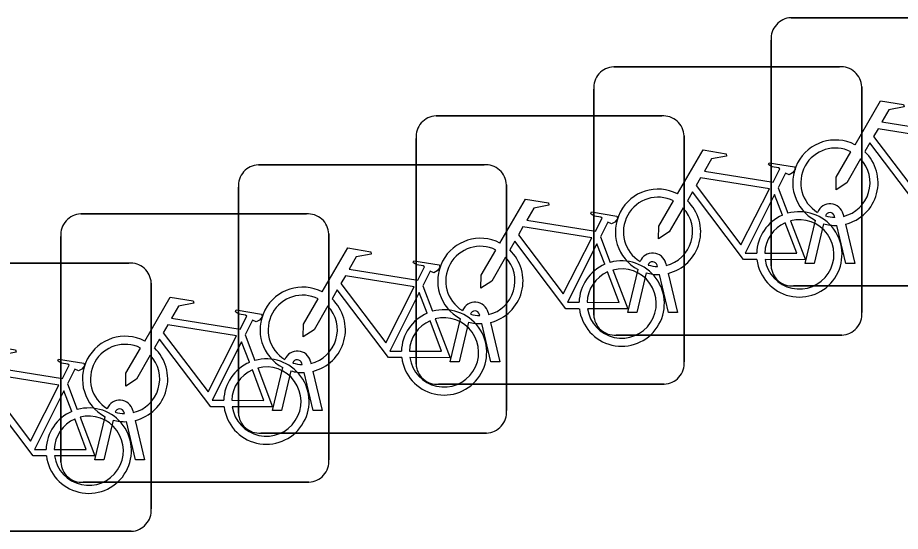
# Model space of a CAD drawing. Extents: x 160663 to 161506, y 382245 to 383291.
# Drawn here: x 161177.569 to 161180.858, y 382931.021 to 382932.935 of the extents above; entities that cross this region are included whole.
import ezdxf

# ---------------------------------------------------------------- set-up
doc = ezdxf.new("R2010")
doc.units = 0
doc.layers.add('IMGEO_Fietsenrek', color=7, linetype='Continuous')

msp = doc.modelspace()

# ---------------------------------------------------------------- linework, layer by layer
at = {"layer": 'IMGEO_Fietsenrek'}
for p, q in [((161180.4509, 382932.9345), (161181.2918, 382932.9345)), ((161181.2918, 382932.9345), (161180.4509, 382932.9345)), ((161180.3765, 382932.0099), (161180.3765, 382932.8508)), ((161180.3765, 382932.8508), (161180.3765, 382932.0099)), ((161179.7899, 382932.7515), (161180.6308, 382932.7515)), ((161180.6308, 382932.7515), (161179.7899, 382932.7515)), ((161180.7145, 382932.6771), (161180.7145, 382931.8362)), ((161180.7145, 382931.8362), (161180.7145, 382932.6771)), ((161179.7155, 382931.8269), (161179.7155, 382932.6678)), ((161179.7155, 382932.6678), (161179.7155, 382931.8269)), ((161179.1279, 382932.5685), (161179.9688, 382932.5685)), ((161179.9688, 382932.5685), (161179.1279, 382932.5685)), ((161179.0535, 382931.6439), (161179.0535, 382932.4848)), ((161179.0535, 382932.4848), (161179.0535, 382931.6439)), ((161180.0525, 382932.4941), (161180.0525, 382931.6532)), ((161180.0525, 382931.6532), (161180.0525, 382932.4941)), ((161178.4659, 382932.3865), (161179.3068, 382932.3865)), ((161179.3068, 382932.3865), (161178.4659, 382932.3865)), ((161178.3915, 382931.4619), (161178.3915, 382932.3028)), ((161178.3915, 382932.3028), (161178.3915, 382931.4619)), ((161179.3905, 382932.3121), (161179.3905, 382931.4712)), ((161179.3905, 382931.4712), (161179.3905, 382932.3121)), ((161180.4022, 382932.3012), (161180.4385, 382932.206)), ((161177.8039, 382932.2035), (161178.6448, 382932.2035)), ((161178.6448, 382932.2035), (161177.8039, 382932.2035)), ((161180.6139, 382932.1909), (161180.6129, 382932.1952)), ((161180.6446, 382932.2024), (161180.6464, 382932.1945)), ((161180.5035, 382932.0193), (161180.5418, 382932.1793)), ((161180.5722, 382932.1671), (161180.5369, 382932.0193)), ((161180.655, 382932.0193), (161180.6211, 382932.161)), ((161180.6534, 382932.1653), (161180.6884, 382932.0193)), ((161177.7295, 382931.2789), (161177.7295, 382932.1198)), ((161177.7295, 382932.1198), (161177.7295, 382931.2789)), ((161178.7285, 382932.1291), (161178.7285, 382931.2882)), ((161178.7285, 382931.2882), (161178.7285, 382932.1291)), ((161179.7402, 382932.1182), (161179.7765, 382932.023)), ((161177.1419, 382932.0205), (161177.9828, 382932.0205)), ((161177.9828, 382932.0205), (161177.1419, 382932.0205)), ((161179.9836, 382932.0194), (161179.9854, 382932.0115)), ((161180.5369, 382932.0193), (161180.5035, 382932.0193)), ((161180.6884, 382932.0193), (161180.655, 382932.0193)), ((161179.8425, 382931.8363), (161179.8808, 382931.9963)), ((161179.9112, 382931.9841), (161179.8759, 382931.8363)), ((161179.9529, 382932.0079), (161179.9519, 382932.0122)), ((161179.994, 382931.8363), (161179.9601, 382931.978)), ((161179.9924, 382931.9823), (161180.0274, 382931.8363)), ((161178.0665, 382931.9461), (161178.0665, 382931.1052)), ((161178.0665, 382931.1052), (161178.0665, 382931.9461)), ((161179.0782, 382931.9362), (161179.1145, 382931.841)), ((161181.3011, 382931.9355), (161180.4602, 382931.9355)), ((161180.4602, 382931.9355), (161181.3011, 382931.9355)), ((161179.2909, 382931.8249), (161179.2899, 382931.8292)), ((161179.3216, 382931.8364), (161179.3234, 382931.8285)), ((161179.8759, 382931.8363), (161179.8425, 382931.8363)), ((161180.0274, 382931.8363), (161179.994, 382931.8363)), ((161179.1805, 382931.6533), (161179.2188, 382931.8133)), ((161179.2492, 382931.8011), (161179.2139, 382931.6533)), ((161179.332, 382931.6533), (161179.2981, 382931.795)), ((161179.3304, 382931.7993), (161179.3654, 382931.6533)), ((161178.4162, 382931.7532), (161178.4525, 382931.658)), ((161180.6401, 382931.7525), (161179.7992, 382931.7525)), ((161179.7992, 382931.7525), (161180.6401, 382931.7525)), ((161178.5185, 382931.4713), (161178.5568, 382931.6313)), ((161178.6289, 382931.6429), (161178.6279, 382931.6472)), ((161178.6596, 382931.6544), (161178.6614, 382931.6465)), ((161179.2139, 382931.6533), (161179.1805, 382931.6533)), ((161179.3654, 382931.6533), (161179.332, 382931.6533)), ((161178.5872, 382931.6191), (161178.5519, 382931.4713)), ((161178.67, 382931.4713), (161178.6361, 382931.613)), ((161178.6684, 382931.6173), (161178.7034, 382931.4713)), ((161177.7542, 382931.5702), (161177.7905, 382931.475)), ((161179.9781, 382931.5695), (161179.1372, 382931.5695)), ((161179.1372, 382931.5695), (161179.9781, 382931.5695)), ((161177.9669, 382931.4599), (161177.9659, 382931.4642)), ((161177.9976, 382931.4714), (161177.9994, 382931.4635)), ((161178.5519, 382931.4713), (161178.5185, 382931.4713)), ((161178.7034, 382931.4713), (161178.67, 382931.4713)), ((161177.8565, 382931.2883), (161177.8948, 382931.4483)), ((161177.9252, 382931.4361), (161177.8899, 382931.2883)), ((161178.008, 382931.2883), (161177.9741, 382931.43)), ((161178.0064, 382931.4343), (161178.0414, 382931.2883)), ((161179.3161, 382931.3875), (161178.4752, 382931.3875)), ((161178.4752, 382931.3875), (161179.3161, 382931.3875)), ((161177.8899, 382931.2883), (161177.8565, 382931.2883)), ((161178.0414, 382931.2883), (161178.008, 382931.2883)), ((161178.6541, 382931.2045), (161177.8132, 382931.2045)), ((161177.8132, 382931.2045), (161178.6541, 382931.2045)), ((161177.9921, 382931.0215), (161177.1512, 382931.0215)), ((161177.1512, 382931.0215), (161177.9921, 382931.0215))]:
    msp.add_line(p, q, dxfattribs=at)
for points in [[(161180.6891, 382932.4612), (161180.7838, 382932.6247), (161180.87, 382932.6109), (161180.8717, 382932.6022), (161180.8156, 382932.5913), (161180.7894, 382932.546), (161181.0446, 382932.5052)], [(161181.0317, 382932.48), (161180.7749, 382932.521), (161180.7582, 382932.4922), (161180.9252, 382932.2719), (161181.0317, 382932.48)], [(161180.9848, 382932.2165), (161180.9351, 382932.2166), (161180.7444, 382932.4683), (161180.7254, 382932.4355)], [(161180.0281, 382932.2782), (161180.1228, 382932.4417), (161180.209, 382932.4279), (161180.2107, 382932.4192), (161180.1546, 382932.4083), (161180.1284, 382932.363), (161180.3836, 382932.3222)], [(161180.7098, 382932.4087), (161180.6582, 382932.3195), (161180.6183, 382932.2935), (161180.6195, 382932.341), (161180.674, 382932.4352)], [(161180.3836, 382932.3222), (161180.4086, 382932.371), (161180.4035, 382932.375), (161180.3803, 382932.3787), (161180.3676, 382932.3862), (161180.3666, 382932.3893), (161180.3688, 382932.3939), (161180.4636, 382932.3788), (161180.4659, 382932.3685), (161180.4565, 382932.3561), (161180.4441, 382932.3497), (161180.4296, 382932.3559), (161180.4022, 382932.3012)], [(161180.3707, 382932.297), (161180.1139, 382932.338), (161180.0972, 382932.3092), (161180.2642, 382932.0889), (161180.3707, 382932.297)], [(161180.3238, 382932.0335), (161180.2741, 382932.0336), (161180.0834, 382932.2853), (161180.0644, 382932.2525)], [(161179.3661, 382932.0952), (161179.4608, 382932.2587), (161179.547, 382932.2449), (161179.5487, 382932.2362), (161179.4926, 382932.2253), (161179.4664, 382932.18), (161179.7216, 382932.1392)], [(161180.0488, 382932.2257), (161179.9972, 382932.1365), (161179.9573, 382932.1105), (161179.9585, 382932.158), (161180.013, 382932.2522)], [(161180.4187, 382932.199), (161180.3894, 382932.2758), (161180.28, 382932.0577), (161180.3227, 382932.0576)], [(161179.7216, 382932.1392), (161179.7466, 382932.188), (161179.7415, 382932.192), (161179.7183, 382932.1957), (161179.7056, 382932.2032), (161179.7046, 382932.2063), (161179.7068, 382932.2109), (161179.8016, 382932.1958), (161179.8039, 382932.1855), (161179.7945, 382932.1731), (161179.7821, 382932.1667), (161179.7676, 382932.1729), (161179.7402, 382932.1182)], [(161179.7087, 382932.114), (161179.4519, 382932.155), (161179.4352, 382932.1262), (161179.6022, 382931.9059), (161179.7087, 382932.114)], [(161180.3527, 382932.0575), (161180.4726, 382932.0573), (161180.4294, 382932.1709)], [(161180.4492, 382932.1778), (161180.5042, 382932.0332), (161180.3541, 382932.0335)], [(161179.6618, 382931.8505), (161179.6121, 382931.8506), (161179.4214, 382932.1023), (161179.4024, 382932.0695)], [(161179.7567, 382932.016), (161179.7274, 382932.0928), (161179.618, 382931.8747), (161179.6607, 382931.8746)], [(161178.7041, 382931.9132), (161178.7988, 382932.0767), (161178.885, 382932.0629), (161178.8867, 382932.0542), (161178.8306, 382932.0433), (161178.8044, 382931.998), (161179.0596, 382931.9572)], [(161179.3868, 382932.0427), (161179.3352, 382931.9535), (161179.2953, 382931.9275), (161179.2965, 382931.975), (161179.351, 382932.0692)], [(161179.0596, 382931.9572), (161179.0846, 382932.006), (161179.0795, 382932.01), (161179.0563, 382932.0137), (161179.0436, 382932.0212), (161179.0426, 382932.0243), (161179.0448, 382932.0289), (161179.1396, 382932.0138), (161179.1419, 382932.0035), (161179.1325, 382931.9911), (161179.1201, 382931.9847), (161179.1056, 382931.9909), (161179.0782, 382931.9362)], [(161179.6907, 382931.8745), (161179.8106, 382931.8743), (161179.7674, 382931.9879)], [(161179.7872, 382931.9948), (161179.8422, 382931.8502), (161179.6921, 382931.8505)], [(161179.0467, 382931.932), (161178.7899, 382931.973), (161178.7732, 382931.9442), (161178.9402, 382931.7239), (161179.0467, 382931.932)], [(161178.9998, 382931.6685), (161178.9501, 382931.6686), (161178.7594, 382931.9203), (161178.7404, 382931.8875)], [(161178.0421, 382931.7302), (161178.1368, 382931.8937), (161178.223, 382931.8799), (161178.2247, 382931.8712), (161178.1686, 382931.8603), (161178.1424, 382931.815), (161178.3976, 382931.7742)], [(161178.7248, 382931.8607), (161178.6732, 382931.7715), (161178.6333, 382931.7455), (161178.6345, 382931.793), (161178.689, 382931.8872)], [(161179.0947, 382931.834), (161179.0654, 382931.9108), (161178.956, 382931.6927), (161178.9987, 382931.6926)], [(161178.3976, 382931.7742), (161178.4226, 382931.823), (161178.4175, 382931.827), (161178.3943, 382931.8307), (161178.3816, 382931.8382), (161178.3806, 382931.8413), (161178.3828, 382931.8459), (161178.4776, 382931.8308), (161178.4799, 382931.8205), (161178.4705, 382931.8081), (161178.4581, 382931.8017), (161178.4436, 382931.8079), (161178.4162, 382931.7532)], [(161178.3847, 382931.749), (161178.1279, 382931.79), (161178.1112, 382931.7612), (161178.2782, 382931.5409), (161178.3847, 382931.749)], [(161179.0287, 382931.6925), (161179.1486, 382931.6923), (161179.1054, 382931.8059)], [(161179.1252, 382931.8128), (161179.1802, 382931.6682), (161179.0301, 382931.6685)], [(161178.3378, 382931.4855), (161178.2881, 382931.4856), (161178.0974, 382931.7373), (161178.0784, 382931.7045)], [(161178.4327, 382931.651), (161178.4034, 382931.7278), (161178.294, 382931.5097), (161178.3367, 382931.5096)], [(161177.3801, 382931.5472), (161177.4748, 382931.7107), (161177.561, 382931.6969), (161177.5627, 382931.6882), (161177.5066, 382931.6773), (161177.4804, 382931.632), (161177.7356, 382931.5912)], [(161178.0628, 382931.6777), (161178.0112, 382931.5885), (161177.9713, 382931.5625), (161177.9725, 382931.61), (161178.027, 382931.7042)], [(161177.7356, 382931.5912), (161177.7606, 382931.64), (161177.7555, 382931.644), (161177.7323, 382931.6477), (161177.7196, 382931.6552), (161177.7186, 382931.6583), (161177.7208, 382931.6629), (161177.8156, 382931.6478), (161177.8179, 382931.6375), (161177.8085, 382931.6251), (161177.7961, 382931.6187), (161177.7816, 382931.6249), (161177.7542, 382931.5702)], [(161178.3667, 382931.5095), (161178.4866, 382931.5093), (161178.4434, 382931.6229)], [(161178.4632, 382931.6298), (161178.5182, 382931.4852), (161178.3681, 382931.4855)], [(161177.7227, 382931.566), (161177.4659, 382931.607), (161177.4492, 382931.5782), (161177.6162, 382931.3579), (161177.7227, 382931.566)], [(161177.6758, 382931.3025), (161177.6261, 382931.3026), (161177.4354, 382931.5543), (161177.4164, 382931.5215)], [(161177.7707, 382931.468), (161177.7414, 382931.5448), (161177.632, 382931.3267), (161177.6747, 382931.3266)], [(161177.7047, 382931.3265), (161177.8246, 382931.3263), (161177.7814, 382931.4399)], [(161177.8012, 382931.4468), (161177.8562, 382931.3022), (161177.7061, 382931.3025)]]:
    msp.add_lwpolyline(points, dxfattribs=at)
for centre, radius, start, end in [((161180.4542, 382932.8566), 0.0779, 92.4484, 184.2845), ((161180.4542, 382932.8566), 0.0779, 92.4484, 184.2845), ((161179.7932, 382932.6736), 0.0779, 92.4484, 184.2845), ((161179.7932, 382932.6736), 0.0779, 92.4484, 184.2845), ((161180.6366, 382932.6738), 0.0779, 2.4484, 94.2845), ((161180.6366, 382932.6738), 0.0779, 2.4484, 94.2845), ((161179.1312, 382932.4906), 0.0779, 92.4484, 184.2845), ((161179.1312, 382932.4906), 0.0779, 92.4484, 184.2845), ((161179.9746, 382932.4908), 0.0779, 2.4484, 94.2845), ((161179.9746, 382932.4908), 0.0779, 2.4484, 94.2845), ((161180.6161, 382932.3199), 0.159, 62.6766, 242.1369), ((161180.6161, 382932.3199), 0.129, 63.3192, 238.903), ((161180.6161, 382932.3199), 0.159, 283.5766, 46.6042), ((161178.4692, 382932.3086), 0.0779, 92.4484, 184.2845), ((161178.4692, 382932.3086), 0.0779, 92.4484, 184.2845), ((161179.3126, 382932.3088), 0.0779, 2.4484, 94.2845), ((161179.3126, 382932.3088), 0.0779, 2.4484, 94.2845), ((161180.6161, 382932.3199), 0.129, 283.6043, 43.4302), ((161179.9551, 382932.1369), 0.159, 62.6766, 242.1369), ((161179.9551, 382932.1369), 0.129, 63.3192, 238.903), ((161179.9551, 382932.1369), 0.159, 283.5766, 46.6042), ((161179.9551, 382932.1369), 0.129, 283.6043, 43.4302), ((161180.5959, 382932.1913), 0.0499, 12.8025, 158.6934), ((161177.8072, 382932.1256), 0.0779, 92.4484, 184.2845), ((161177.8072, 382932.1256), 0.0779, 92.4484, 184.2845), ((161178.6506, 382932.1258), 0.0779, 2.4484, 94.2845), ((161178.6506, 382932.1258), 0.0779, 2.4484, 94.2845), ((161180.4817, 382932.0529), 0.159, 113.3408, 178.3217), ((161180.4817, 382932.0529), 0.159, 187.0065, 105.7708), ((161180.4817, 382932.0529), 0.129, 188.6715, 104.5883), ((161180.5959, 382932.1913), 0.0174, 12.8025, 163.4502), ((161180.6161, 382932.3199), 0.129, 253.415, 269.0204), ((161180.4817, 382932.0529), 0.129, 113.923, 177.9556), ((161180.6161, 382932.3199), 0.159, 253.9967, 271.7867), ((161179.2931, 382931.9539), 0.159, 62.6766, 242.1369), ((161179.2931, 382931.9539), 0.129, 63.3192, 238.903), ((161179.2931, 382931.9539), 0.159, 283.5766, 46.6042), ((161179.9349, 382932.0083), 0.0499, 12.8025, 158.6934), ((161177.9886, 382931.9428), 0.0779, 2.4484, 94.2845), ((161177.9886, 382931.9428), 0.0779, 2.4484, 94.2845), ((161179.2931, 382931.9539), 0.129, 283.6043, 43.4302), ((161179.8197, 382931.8699), 0.159, 187.0065, 105.7708), ((161179.9349, 382932.0083), 0.0174, 12.8025, 163.4502), ((161179.8197, 382931.8699), 0.159, 113.3408, 178.3217), ((161179.8197, 382931.8699), 0.129, 113.923, 177.9556), ((161179.8197, 382931.8699), 0.129, 188.6715, 104.5883), ((161179.9551, 382932.1369), 0.159, 253.9967, 271.7867), ((161179.9551, 382932.1369), 0.129, 253.415, 269.0204), ((161180.4544, 382932.0132), 0.0779, 182.4484, 274.2845), ((161180.4544, 382932.0132), 0.0779, 182.4484, 274.2845), ((161178.6311, 382931.7719), 0.159, 62.6766, 242.1369), ((161178.6311, 382931.7719), 0.129, 63.3192, 238.903), ((161178.6311, 382931.7719), 0.159, 283.5766, 46.6042), ((161178.6311, 382931.7719), 0.129, 283.6043, 43.4302), ((161179.2729, 382931.8253), 0.0499, 12.8025, 158.6934), ((161179.1577, 382931.6879), 0.159, 113.3408, 178.3217), ((161179.1577, 382931.6879), 0.159, 187.0065, 105.7708), ((161179.2729, 382931.8253), 0.0174, 12.8025, 163.4502), ((161179.2931, 382931.9539), 0.129, 253.415, 269.0204), ((161179.7934, 382931.8302), 0.0779, 182.4484, 274.2845), ((161179.7934, 382931.8302), 0.0779, 182.4484, 274.2845), ((161180.6368, 382931.8304), 0.0779, 272.4484, 4.2845), ((161180.6368, 382931.8304), 0.0779, 272.4484, 4.2845), ((161179.1577, 382931.6879), 0.129, 113.923, 177.9556), ((161179.1577, 382931.6879), 0.129, 188.6715, 104.5883), ((161179.2931, 382931.9539), 0.159, 253.9967, 271.7867), ((161177.9691, 382931.5889), 0.159, 62.6766, 242.1369), ((161177.9691, 382931.5889), 0.129, 63.3192, 238.903), ((161177.9691, 382931.5889), 0.159, 283.5766, 46.6042), ((161178.6109, 382931.6433), 0.0499, 12.8025, 158.6934), ((161177.9691, 382931.5889), 0.129, 283.6043, 43.4302), ((161178.4957, 382931.5049), 0.159, 187.0065, 105.7708), ((161178.6109, 382931.6433), 0.0174, 12.8025, 163.4502), ((161178.4957, 382931.5049), 0.159, 113.3408, 178.3217), ((161178.4957, 382931.5049), 0.129, 113.923, 177.9556), ((161178.4957, 382931.5049), 0.129, 188.6715, 104.5883), ((161178.6311, 382931.7719), 0.129, 253.415, 269.0204), ((161179.1314, 382931.6472), 0.0779, 182.4484, 274.2845), ((161179.1314, 382931.6472), 0.0779, 182.4484, 274.2845), ((161179.9748, 382931.6474), 0.0779, 272.4484, 4.2845), ((161179.9748, 382931.6474), 0.0779, 272.4484, 4.2845), ((161178.6311, 382931.7719), 0.159, 253.9967, 271.7867), ((161177.9489, 382931.4603), 0.0499, 12.8025, 158.6934), ((161177.8337, 382931.3219), 0.159, 113.3408, 178.3217), ((161177.8337, 382931.3219), 0.159, 187.0065, 105.7708), ((161177.9489, 382931.4603), 0.0174, 12.8025, 163.4502), ((161177.9691, 382931.5889), 0.129, 253.415, 269.0204), ((161178.4694, 382931.4652), 0.0779, 182.4484, 274.2845), ((161178.4694, 382931.4652), 0.0779, 182.4484, 274.2845), ((161179.3128, 382931.4654), 0.0779, 272.4484, 4.2845), ((161179.3128, 382931.4654), 0.0779, 272.4484, 4.2845), ((161177.8337, 382931.3219), 0.129, 113.923, 177.9556), ((161177.8337, 382931.3219), 0.129, 188.6715, 104.5883), ((161177.9691, 382931.5889), 0.159, 253.9967, 271.7867), ((161177.8074, 382931.2822), 0.0779, 182.4484, 274.2845), ((161177.8074, 382931.2822), 0.0779, 182.4484, 274.2845), ((161178.6508, 382931.2824), 0.0779, 272.4484, 4.2845), ((161178.6508, 382931.2824), 0.0779, 272.4484, 4.2845), ((161177.9888, 382931.0994), 0.0779, 272.4484, 4.2845), ((161177.9888, 382931.0994), 0.0779, 272.4484, 4.2845)]:
    msp.add_arc(centre, radius, start, end, dxfattribs=at)

doc.saveas('drawing.dxf')
